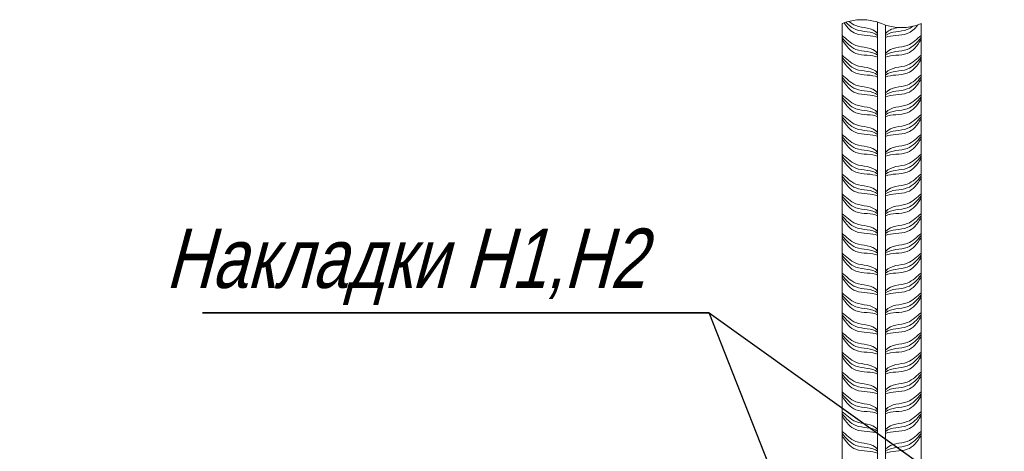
# Model space of a CAD drawing. Header units: millimetres. Extents: x -33345 to 4712671, y -3392 to 121473.
# Tile 420 of 656: x 2253622 to 2258181, y 82023 to 84021. Entities that reach past the tile are written whole.
import ezdxf

# ---------------------------------------------------------------- set-up
doc = ezdxf.new("R2010")
doc.units = ezdxf.units.MM
for name, color, linetype, lineweight in [('Lina', 7, 'Continuous', 20), ('АСО-Текст', 7, 'Continuous', 20), ('РАЗМЕРЫ', 172, 'Continuous', 13), ('Штриховая-АСО', 8, 'Continuous', 15)]:
    doc.layers.add(name, color=color, linetype=linetype, lineweight=lineweight)
doc.styles.add('RUSS', font='RUSS.shx', dxfattribs={"width": 0.8, "oblique": 15, "height": 250})

# ---------------------------------------------------------------- blocks, each defined once
blk = doc.blocks.new('asdfsad')
blk.add_line((1259486.9, -411710.2), (1259016.5, -410510.3))
blk.add_lwpolyline([(1256456.4, -410510.3), (1259016.5, -410510.3)], close=True)
blk.add_lwpolyline([(1259016.5, -410510.3), (1260364.4, -411476.2)])
at = {"layer": 'Lina'}
blk.add_lwpolyline([(1260086.9, -409050.2), (1260086.9, -413250.2), (1259686.9, -413250.2), (1259686.9, -409050.2)], dxfattribs=at)
at = {"layer": 'РАЗМЕРЫ', "linetype": 'Continuous'}
blk.add_lwpolyline([(1259686.9, -409050.2, -0.2), (1259886.9, -409050.2, 0.2), (1260086.9, -409050.2)], format="xyb", dxfattribs=at)
at = {"layer": 'Штриховая-АСО'}
blk.add_lwpolyline([(1259906.9, -409057.6), (1259906.9, -413250.2), (1259866.9, -413250.2), (1259866.9, -409042.8)], dxfattribs=at)
for points, knots in [([(1259697.1, -409046.2), (1259714.7, -409072.4), (1259760.5, -409118.8), (1259838.6, -409106), (1259866.9, -409120.2)], [0.747965, 0.747965, 0.747965, 0.747965, 4.609772, 10.310649, 10.310649, 10.310649, 10.310649]), ([(1259697.1, -409046.2), (1259714.7, -409072.4), (1259760.5, -409118.8), (1259838.6, -409106), (1259866.9, -409120.2)], [0.747965, 0.747965, 0.747965, 0.747965, 4.609772, 10.310649, 10.310649, 10.310649, 10.310649]), ([(1259706.7, -409042.9), (1259721.6, -409058.8), (1259766.1, -409097.8), (1259838.6, -409086), (1259866.9, -409110.2)], [1.444771, 1.444771, 1.444771, 1.444771, 4.609772, 10.310649, 10.310649, 10.310649, 10.310649]), ([(1259706.7, -409042.9), (1259721.6, -409058.8), (1259766.1, -409097.8), (1259838.6, -409086), (1259866.9, -409110.2)], [1.444771, 1.444771, 1.444771, 1.444771, 4.609772, 10.310649, 10.310649, 10.310649, 10.310649]), ([(1259721.5, -409038.6), (1259732.2, -409047.2), (1259774.5, -409076.5), (1259838.6, -409066), (1259866.9, -409100.2)], [2.467868, 2.467868, 2.467868, 2.467868, 4.609772, 10.310649, 10.310649, 10.310649, 10.310649]), ([(1259721.5, -409038.6), (1259732.2, -409047.2), (1259774.5, -409076.5), (1259838.6, -409066), (1259866.9, -409100.2)], [2.467868, 2.467868, 2.467868, 2.467868, 4.609772, 10.310649, 10.310649, 10.310649, 10.310649]), ([(1260069.3, -409056.8), (1260053.9, -409077.5), (1260009, -409118.1), (1259935.3, -409106), (1259906.9, -409120.2)], [1.290803, 1.290803, 1.290803, 1.290803, 4.609772, 10.310649, 10.310649, 10.310649, 10.310649]), ([(1260045.3, -409063.6), (1260036.6, -409070.5), (1259995.6, -409095.9), (1259935.3, -409086), (1259906.9, -409110.2)], [2.932325, 2.932325, 2.932325, 2.932325, 4.609772, 10.310649, 10.310649, 10.310649, 10.310649]), ([(1259686.9, -409110.2), (1259707.8, -409124.8), (1259754.3, -409179.8), (1259838.6, -409166), (1259866.9, -409200.2)], [0, 0, 0, 0, 4.609772, 10.310649, 10.310649, 10.310649, 10.310649]), ([(1259686.9, -409110.2), (1259707.8, -409124.8), (1259754.3, -409179.8), (1259838.6, -409166), (1259866.9, -409200.2)], [0, 0, 0, 0, 4.609772, 10.310649, 10.310649, 10.310649, 10.310649]), ([(1259686.9, -409120.2), (1259707.8, -409144.8), (1259754.3, -409199.8), (1259838.6, -409186), (1259866.9, -409210.2)], [0, 0, 0, 0, 4.609772, 10.310649, 10.310649, 10.310649, 10.310649]), ([(1259686.9, -409120.2), (1259707.8, -409144.8), (1259754.3, -409199.8), (1259838.6, -409186), (1259866.9, -409210.2)], [0, 0, 0, 0, 4.609772, 10.310649, 10.310649, 10.310649, 10.310649]), ([(1259686.9, -409130.2), (1259707.8, -409164.8), (1259754.3, -409219.8), (1259838.6, -409206), (1259866.9, -409220.2)], [0, 0, 0, 0, 4.609772, 10.310649, 10.310649, 10.310649, 10.310649]), ([(1259686.9, -409130.2), (1259707.8, -409164.8), (1259754.3, -409219.8), (1259838.6, -409206), (1259866.9, -409220.2)], [0, 0, 0, 0, 4.609772, 10.310649, 10.310649, 10.310649, 10.310649]), ([(1260086.9, -409110.2), (1260066.1, -409124.8), (1260019.5, -409179.8), (1259935.3, -409166), (1259906.9, -409200.2)], [0, 0, 0, 0, 4.609772, 10.310649, 10.310649, 10.310649, 10.310649]), ([(1260086.9, -409110.2), (1260066.1, -409124.8), (1260019.5, -409179.8), (1259935.3, -409166), (1259906.9, -409200.2)], [0, 0, 0, 0, 4.609772, 10.310649, 10.310649, 10.310649, 10.310649]), ([(1260086.9, -409120.2), (1260066.1, -409144.8), (1260019.5, -409199.8), (1259935.3, -409186), (1259906.9, -409210.2)], [0, 0, 0, 0, 4.609772, 10.310649, 10.310649, 10.310649, 10.310649]), ([(1260086.9, -409120.2), (1260066.1, -409144.8), (1260019.5, -409199.8), (1259935.3, -409186), (1259906.9, -409210.2)], [0, 0, 0, 0, 4.609772, 10.310649, 10.310649, 10.310649, 10.310649]), ([(1260086.9, -409130.2), (1260066.1, -409164.8), (1260019.5, -409219.8), (1259935.3, -409206), (1259906.9, -409220.2)], [0, 0, 0, 0, 4.609772, 10.310649, 10.310649, 10.310649, 10.310649]), ([(1260086.9, -409130.2), (1260066.1, -409164.8), (1260019.5, -409219.8), (1259935.3, -409206), (1259906.9, -409220.2)], [0, 0, 0, 0, 4.609772, 10.310649, 10.310649, 10.310649, 10.310649]), ([(1259686.9, -409210.2), (1259707.8, -409224.8), (1259754.3, -409279.8), (1259838.6, -409266), (1259866.9, -409300.2)], [0, 0, 0, 0, 4.609772, 10.310649, 10.310649, 10.310649, 10.310649]), ([(1259686.9, -409220.2), (1259707.8, -409244.8), (1259754.3, -409299.8), (1259838.6, -409286), (1259866.9, -409310.2)], [0, 0, 0, 0, 4.609772, 10.310649, 10.310649, 10.310649, 10.310649]), ([(1259686.9, -409230.2), (1259707.8, -409264.8), (1259754.3, -409319.8), (1259838.6, -409306), (1259866.9, -409320.2)], [0, 0, 0, 0, 4.609772, 10.310649, 10.310649, 10.310649, 10.310649]), ([(1260086.9, -409210.2), (1260066.1, -409224.8), (1260019.5, -409279.8), (1259935.3, -409266), (1259906.9, -409300.2)], [0, 0, 0, 0, 4.609772, 10.310649, 10.310649, 10.310649, 10.310649]), ([(1260086.9, -409220.2), (1260066.1, -409244.8), (1260019.5, -409299.8), (1259935.3, -409286), (1259906.9, -409310.2)], [0, 0, 0, 0, 4.609772, 10.310649, 10.310649, 10.310649, 10.310649]), ([(1260086.9, -409230.2), (1260066.1, -409264.8), (1260019.5, -409319.8), (1259935.3, -409306), (1259906.9, -409320.2)], [0, 0, 0, 0, 4.609772, 10.310649, 10.310649, 10.310649, 10.310649]), ([(1259686.9, -409310.2), (1259707.8, -409324.8), (1259754.3, -409379.8), (1259838.6, -409366), (1259866.9, -409400.2)], [0, 0, 0, 0, 4.609772, 10.310649, 10.310649, 10.310649, 10.310649]), ([(1259686.9, -409310.2), (1259707.8, -409324.8), (1259754.3, -409379.8), (1259838.6, -409366), (1259866.9, -409400.2)], [0, 0, 0, 0, 4.609772, 10.310649, 10.310649, 10.310649, 10.310649]), ([(1259686.9, -409320.2), (1259707.8, -409344.8), (1259754.3, -409399.8), (1259838.6, -409386), (1259866.9, -409410.2)], [0, 0, 0, 0, 4.609772, 10.310649, 10.310649, 10.310649, 10.310649]), ([(1259686.9, -409320.2), (1259707.8, -409344.8), (1259754.3, -409399.8), (1259838.6, -409386), (1259866.9, -409410.2)], [0, 0, 0, 0, 4.609772, 10.310649, 10.310649, 10.310649, 10.310649]), ([(1259686.9, -409330.2), (1259707.8, -409364.8), (1259754.3, -409419.8), (1259838.6, -409406), (1259866.9, -409420.2)], [0, 0, 0, 0, 4.609772, 10.310649, 10.310649, 10.310649, 10.310649]), ([(1259686.9, -409330.2), (1259707.8, -409364.8), (1259754.3, -409419.8), (1259838.6, -409406), (1259866.9, -409420.2)], [0, 0, 0, 0, 4.609772, 10.310649, 10.310649, 10.310649, 10.310649]), ([(1260086.9, -409310.2), (1260066.1, -409324.8), (1260019.5, -409379.8), (1259935.3, -409366), (1259906.9, -409400.2)], [0, 0, 0, 0, 4.609772, 10.310649, 10.310649, 10.310649, 10.310649]), ([(1260086.9, -409310.2), (1260066.1, -409324.8), (1260019.5, -409379.8), (1259935.3, -409366), (1259906.9, -409400.2)], [0, 0, 0, 0, 4.609772, 10.310649, 10.310649, 10.310649, 10.310649]), ([(1260086.9, -409320.2), (1260066.1, -409344.8), (1260019.5, -409399.8), (1259935.3, -409386), (1259906.9, -409410.2)], [0, 0, 0, 0, 4.609772, 10.310649, 10.310649, 10.310649, 10.310649]), ([(1260086.9, -409320.2), (1260066.1, -409344.8), (1260019.5, -409399.8), (1259935.3, -409386), (1259906.9, -409410.2)], [0, 0, 0, 0, 4.609772, 10.310649, 10.310649, 10.310649, 10.310649]), ([(1260086.9, -409330.2), (1260066.1, -409364.8), (1260019.5, -409419.8), (1259935.3, -409406), (1259906.9, -409420.2)], [0, 0, 0, 0, 4.609772, 10.310649, 10.310649, 10.310649, 10.310649]), ([(1260086.9, -409330.2), (1260066.1, -409364.8), (1260019.5, -409419.8), (1259935.3, -409406), (1259906.9, -409420.2)], [0, 0, 0, 0, 4.609772, 10.310649, 10.310649, 10.310649, 10.310649]), ([(1259686.9, -409410.2), (1259707.8, -409424.8), (1259754.3, -409479.8), (1259838.6, -409466), (1259866.9, -409500.2)], [0, 0, 0, 0, 4.609772, 10.310649, 10.310649, 10.310649, 10.310649]), ([(1259686.9, -409420.2), (1259707.8, -409444.8), (1259754.3, -409499.8), (1259838.6, -409486), (1259866.9, -409510.2)], [0, 0, 0, 0, 4.609772, 10.310649, 10.310649, 10.310649, 10.310649]), ([(1259686.9, -409430.2), (1259707.8, -409464.8), (1259754.3, -409519.8), (1259838.6, -409506), (1259866.9, -409520.2)], [0, 0, 0, 0, 4.609772, 10.310649, 10.310649, 10.310649, 10.310649]), ([(1260086.9, -409410.2), (1260066.1, -409424.8), (1260019.5, -409479.8), (1259935.3, -409466), (1259906.9, -409500.2)], [0, 0, 0, 0, 4.609772, 10.310649, 10.310649, 10.310649, 10.310649]), ([(1260086.9, -409420.2), (1260066.1, -409444.8), (1260019.5, -409499.8), (1259935.3, -409486), (1259906.9, -409510.2)], [0, 0, 0, 0, 4.609772, 10.310649, 10.310649, 10.310649, 10.310649]), ([(1260086.9, -409430.2), (1260066.1, -409464.8), (1260019.5, -409519.8), (1259935.3, -409506), (1259906.9, -409520.2)], [0, 0, 0, 0, 4.609772, 10.310649, 10.310649, 10.310649, 10.310649]), ([(1259686.9, -409510.2), (1259707.8, -409524.8), (1259754.3, -409579.8), (1259838.6, -409566), (1259866.9, -409600.2)], [0, 0, 0, 0, 4.609772, 10.310649, 10.310649, 10.310649, 10.310649]), ([(1259686.9, -409510.2), (1259707.8, -409524.8), (1259754.3, -409579.8), (1259838.6, -409566), (1259866.9, -409600.2)], [0, 0, 0, 0, 4.609772, 10.310649, 10.310649, 10.310649, 10.310649]), ([(1259686.9, -409520.2), (1259707.8, -409544.8), (1259754.3, -409599.8), (1259838.6, -409586), (1259866.9, -409610.2)], [0, 0, 0, 0, 4.609772, 10.310649, 10.310649, 10.310649, 10.310649]), ([(1259686.9, -409520.2), (1259707.8, -409544.8), (1259754.3, -409599.8), (1259838.6, -409586), (1259866.9, -409610.2)], [0, 0, 0, 0, 4.609772, 10.310649, 10.310649, 10.310649, 10.310649]), ([(1259686.9, -409530.2), (1259707.8, -409564.8), (1259754.3, -409619.8), (1259838.6, -409606), (1259866.9, -409620.2)], [0, 0, 0, 0, 4.609772, 10.310649, 10.310649, 10.310649, 10.310649]), ([(1259686.9, -409530.2), (1259707.8, -409564.8), (1259754.3, -409619.8), (1259838.6, -409606), (1259866.9, -409620.2)], [0, 0, 0, 0, 4.609772, 10.310649, 10.310649, 10.310649, 10.310649]), ([(1260086.9, -409510.2), (1260066.1, -409524.8), (1260019.5, -409579.8), (1259935.3, -409566), (1259906.9, -409600.2)], [0, 0, 0, 0, 4.609772, 10.310649, 10.310649, 10.310649, 10.310649]), ([(1260086.9, -409510.2), (1260066.1, -409524.8), (1260019.5, -409579.8), (1259935.3, -409566), (1259906.9, -409600.2)], [0, 0, 0, 0, 4.609772, 10.310649, 10.310649, 10.310649, 10.310649]), ([(1260086.9, -409520.2), (1260066.1, -409544.8), (1260019.5, -409599.8), (1259935.3, -409586), (1259906.9, -409610.2)], [0, 0, 0, 0, 4.609772, 10.310649, 10.310649, 10.310649, 10.310649]), ([(1260086.9, -409520.2), (1260066.1, -409544.8), (1260019.5, -409599.8), (1259935.3, -409586), (1259906.9, -409610.2)], [0, 0, 0, 0, 4.609772, 10.310649, 10.310649, 10.310649, 10.310649]), ([(1260086.9, -409530.2), (1260066.1, -409564.8), (1260019.5, -409619.8), (1259935.3, -409606), (1259906.9, -409620.2)], [0, 0, 0, 0, 4.609772, 10.310649, 10.310649, 10.310649, 10.310649]), ([(1260086.9, -409530.2), (1260066.1, -409564.8), (1260019.5, -409619.8), (1259935.3, -409606), (1259906.9, -409620.2)], [0, 0, 0, 0, 4.609772, 10.310649, 10.310649, 10.310649, 10.310649]), ([(1259686.9, -409610.2), (1259707.8, -409624.8), (1259754.3, -409679.8), (1259838.6, -409666), (1259866.9, -409700.2)], [0, 0, 0, 0, 4.609772, 10.310649, 10.310649, 10.310649, 10.310649]), ([(1259686.9, -409620.2), (1259707.8, -409644.8), (1259754.3, -409699.8), (1259838.6, -409686), (1259866.9, -409710.2)], [0, 0, 0, 0, 4.609772, 10.310649, 10.310649, 10.310649, 10.310649]), ([(1259686.9, -409630.2), (1259707.8, -409664.8), (1259754.3, -409719.8), (1259838.6, -409706), (1259866.9, -409720.2)], [0, 0, 0, 0, 4.609772, 10.310649, 10.310649, 10.310649, 10.310649]), ([(1260086.9, -409610.2), (1260066.1, -409624.8), (1260019.5, -409679.8), (1259935.3, -409666), (1259906.9, -409700.2)], [0, 0, 0, 0, 4.609772, 10.310649, 10.310649, 10.310649, 10.310649]), ([(1260086.9, -409620.2), (1260066.1, -409644.8), (1260019.5, -409699.8), (1259935.3, -409686), (1259906.9, -409710.2)], [0, 0, 0, 0, 4.609772, 10.310649, 10.310649, 10.310649, 10.310649]), ([(1260086.9, -409630.2), (1260066.1, -409664.8), (1260019.5, -409719.8), (1259935.3, -409706), (1259906.9, -409720.2)], [0, 0, 0, 0, 4.609772, 10.310649, 10.310649, 10.310649, 10.310649]), ([(1259686.9, -409710.2), (1259707.8, -409724.8), (1259754.3, -409779.8), (1259838.6, -409766), (1259866.9, -409800.2)], [0, 0, 0, 0, 4.609772, 10.310649, 10.310649, 10.310649, 10.310649]), ([(1259686.9, -409710.2), (1259707.8, -409724.8), (1259754.3, -409779.8), (1259838.6, -409766), (1259866.9, -409800.2)], [0, 0, 0, 0, 4.609772, 10.310649, 10.310649, 10.310649, 10.310649]), ([(1259686.9, -409720.2), (1259707.8, -409744.8), (1259754.3, -409799.8), (1259838.6, -409786), (1259866.9, -409810.2)], [0, 0, 0, 0, 4.609772, 10.310649, 10.310649, 10.310649, 10.310649]), ([(1259686.9, -409720.2), (1259707.8, -409744.8), (1259754.3, -409799.8), (1259838.6, -409786), (1259866.9, -409810.2)], [0, 0, 0, 0, 4.609772, 10.310649, 10.310649, 10.310649, 10.310649]), ([(1259686.9, -409730.2), (1259707.8, -409764.8), (1259754.3, -409819.8), (1259838.6, -409806), (1259866.9, -409820.2)], [0, 0, 0, 0, 4.609772, 10.310649, 10.310649, 10.310649, 10.310649]), ([(1259686.9, -409730.2), (1259707.8, -409764.8), (1259754.3, -409819.8), (1259838.6, -409806), (1259866.9, -409820.2)], [0, 0, 0, 0, 4.609772, 10.310649, 10.310649, 10.310649, 10.310649]), ([(1260086.9, -409710.2), (1260066.1, -409724.8), (1260019.5, -409779.8), (1259935.3, -409766), (1259906.9, -409800.2)], [0, 0, 0, 0, 4.609772, 10.310649, 10.310649, 10.310649, 10.310649]), ([(1260086.9, -409710.2), (1260066.1, -409724.8), (1260019.5, -409779.8), (1259935.3, -409766), (1259906.9, -409800.2)], [0, 0, 0, 0, 4.609772, 10.310649, 10.310649, 10.310649, 10.310649]), ([(1260086.9, -409720.2), (1260066.1, -409744.8), (1260019.5, -409799.8), (1259935.3, -409786), (1259906.9, -409810.2)], [0, 0, 0, 0, 4.609772, 10.310649, 10.310649, 10.310649, 10.310649]), ([(1260086.9, -409720.2), (1260066.1, -409744.8), (1260019.5, -409799.8), (1259935.3, -409786), (1259906.9, -409810.2)], [0, 0, 0, 0, 4.609772, 10.310649, 10.310649, 10.310649, 10.310649]), ([(1260086.9, -409730.2), (1260066.1, -409764.8), (1260019.5, -409819.8), (1259935.3, -409806), (1259906.9, -409820.2)], [0, 0, 0, 0, 4.609772, 10.310649, 10.310649, 10.310649, 10.310649]), ([(1260086.9, -409730.2), (1260066.1, -409764.8), (1260019.5, -409819.8), (1259935.3, -409806), (1259906.9, -409820.2)], [0, 0, 0, 0, 4.609772, 10.310649, 10.310649, 10.310649, 10.310649]), ([(1259686.9, -409810.2), (1259707.8, -409824.8), (1259754.3, -409879.8), (1259838.6, -409866), (1259866.9, -409900.2)], [0, 0, 0, 0, 4.609772, 10.310649, 10.310649, 10.310649, 10.310649]), ([(1259686.9, -409820.2), (1259707.8, -409844.8), (1259754.3, -409899.8), (1259838.6, -409886), (1259866.9, -409910.2)], [0, 0, 0, 0, 4.609772, 10.310649, 10.310649, 10.310649, 10.310649]), ([(1260086.9, -409810.2), (1260066.1, -409824.8), (1260019.5, -409879.8), (1259935.3, -409866), (1259906.9, -409900.2)], [0, 0, 0, 0, 4.609772, 10.310649, 10.310649, 10.310649, 10.310649]), ([(1260086.9, -409820.2), (1260066.1, -409844.8), (1260019.5, -409899.8), (1259935.3, -409886), (1259906.9, -409910.2)], [0, 0, 0, 0, 4.609772, 10.310649, 10.310649, 10.310649, 10.310649]), ([(1259686.9, -409830.2), (1259707.8, -409864.8), (1259754.3, -409919.8), (1259838.6, -409906), (1259866.9, -409920.2)], [0, 0, 0, 0, 4.609772, 10.310649, 10.310649, 10.310649, 10.310649]), ([(1260086.9, -409830.2), (1260066.1, -409864.8), (1260019.5, -409919.8), (1259935.3, -409906), (1259906.9, -409920.2)], [0, 0, 0, 0, 4.609772, 10.310649, 10.310649, 10.310649, 10.310649]), ([(1259686.9, -409910.2), (1259707.8, -409924.8), (1259754.3, -409979.8), (1259838.6, -409966), (1259866.9, -410000.2)], [0, 0, 0, 0, 4.609772, 10.310649, 10.310649, 10.310649, 10.310649]), ([(1259686.9, -409910.2), (1259707.8, -409924.8), (1259754.3, -409979.8), (1259838.6, -409966), (1259866.9, -410000.2)], [0, 0, 0, 0, 4.609772, 10.310649, 10.310649, 10.310649, 10.310649]), ([(1259686.9, -409920.2), (1259707.8, -409944.8), (1259754.3, -409999.8), (1259838.6, -409986), (1259866.9, -410010.2)], [0, 0, 0, 0, 4.609772, 10.310649, 10.310649, 10.310649, 10.310649]), ([(1259686.9, -409920.2), (1259707.8, -409944.8), (1259754.3, -409999.8), (1259838.6, -409986), (1259866.9, -410010.2)], [0, 0, 0, 0, 4.609772, 10.310649, 10.310649, 10.310649, 10.310649]), ([(1260086.9, -409910.2), (1260066.1, -409924.8), (1260019.5, -409979.8), (1259935.3, -409966), (1259906.9, -410000.2)], [0, 0, 0, 0, 4.609772, 10.310649, 10.310649, 10.310649, 10.310649]), ([(1260086.9, -409910.2), (1260066.1, -409924.8), (1260019.5, -409979.8), (1259935.3, -409966), (1259906.9, -410000.2)], [0, 0, 0, 0, 4.609772, 10.310649, 10.310649, 10.310649, 10.310649]), ([(1260086.9, -409920.2), (1260066.1, -409944.8), (1260019.5, -409999.8), (1259935.3, -409986), (1259906.9, -410010.2)], [0, 0, 0, 0, 4.609772, 10.310649, 10.310649, 10.310649, 10.310649]), ([(1260086.9, -409920.2), (1260066.1, -409944.8), (1260019.5, -409999.8), (1259935.3, -409986), (1259906.9, -410010.2)], [0, 0, 0, 0, 4.609772, 10.310649, 10.310649, 10.310649, 10.310649]), ([(1259686.9, -409930.2), (1259707.8, -409964.8), (1259754.3, -410019.8), (1259838.6, -410006), (1259866.9, -410020.2)], [0, 0, 0, 0, 4.609772, 10.310649, 10.310649, 10.310649, 10.310649]), ([(1259686.9, -409930.2), (1259707.8, -409964.8), (1259754.3, -410019.8), (1259838.6, -410006), (1259866.9, -410020.2)], [0, 0, 0, 0, 4.609772, 10.310649, 10.310649, 10.310649, 10.310649]), ([(1260086.9, -409930.2), (1260066.1, -409964.8), (1260019.5, -410019.8), (1259935.3, -410006), (1259906.9, -410020.2)], [0, 0, 0, 0, 4.609772, 10.310649, 10.310649, 10.310649, 10.310649]), ([(1260086.9, -409930.2), (1260066.1, -409964.8), (1260019.5, -410019.8), (1259935.3, -410006), (1259906.9, -410020.2)], [0, 0, 0, 0, 4.609772, 10.310649, 10.310649, 10.310649, 10.310649]), ([(1259686.9, -410010.2), (1259707.8, -410024.8), (1259754.3, -410079.8), (1259838.6, -410066), (1259866.9, -410100.2)], [0, 0, 0, 0, 4.609772, 10.310649, 10.310649, 10.310649, 10.310649]), ([(1259686.9, -410020.2), (1259707.8, -410044.8), (1259754.3, -410099.8), (1259838.6, -410086), (1259866.9, -410110.2)], [0, 0, 0, 0, 4.609772, 10.310649, 10.310649, 10.310649, 10.310649]), ([(1260086.9, -410010.2), (1260066.1, -410024.8), (1260019.5, -410079.8), (1259935.3, -410066), (1259906.9, -410100.2)], [0, 0, 0, 0, 4.609772, 10.310649, 10.310649, 10.310649, 10.310649]), ([(1260086.9, -410020.2), (1260066.1, -410044.8), (1260019.5, -410099.8), (1259935.3, -410086), (1259906.9, -410110.2)], [0, 0, 0, 0, 4.609772, 10.310649, 10.310649, 10.310649, 10.310649]), ([(1259686.9, -410030.2), (1259707.8, -410064.8), (1259754.3, -410119.8), (1259838.6, -410106), (1259866.9, -410120.2)], [0, 0, 0, 0, 4.609772, 10.310649, 10.310649, 10.310649, 10.310649]), ([(1260086.9, -410030.2), (1260066.1, -410064.8), (1260019.5, -410119.8), (1259935.3, -410106), (1259906.9, -410120.2)], [0, 0, 0, 0, 4.609772, 10.310649, 10.310649, 10.310649, 10.310649]), ([(1259686.9, -410110.2), (1259707.8, -410124.8), (1259754.3, -410179.8), (1259838.6, -410166), (1259866.9, -410200.2)], [0, 0, 0, 0, 4.609772, 10.310649, 10.310649, 10.310649, 10.310649]), ([(1259686.9, -410110.2), (1259707.8, -410124.8), (1259754.3, -410179.8), (1259838.6, -410166), (1259866.9, -410200.2)], [0, 0, 0, 0, 4.609772, 10.310649, 10.310649, 10.310649, 10.310649]), ([(1259686.9, -410120.2), (1259707.8, -410144.8), (1259754.3, -410199.8), (1259838.6, -410186), (1259866.9, -410210.2)], [0, 0, 0, 0, 4.609772, 10.310649, 10.310649, 10.310649, 10.310649]), ([(1259686.9, -410120.2), (1259707.8, -410144.8), (1259754.3, -410199.8), (1259838.6, -410186), (1259866.9, -410210.2)], [0, 0, 0, 0, 4.609772, 10.310649, 10.310649, 10.310649, 10.310649]), ([(1260086.9, -410110.2), (1260066.1, -410124.8), (1260019.5, -410179.8), (1259935.3, -410166), (1259906.9, -410200.2)], [0, 0, 0, 0, 4.609772, 10.310649, 10.310649, 10.310649, 10.310649]), ([(1260086.9, -410110.2), (1260066.1, -410124.8), (1260019.5, -410179.8), (1259935.3, -410166), (1259906.9, -410200.2)], [0, 0, 0, 0, 4.609772, 10.310649, 10.310649, 10.310649, 10.310649]), ([(1260086.9, -410120.2), (1260066.1, -410144.8), (1260019.5, -410199.8), (1259935.3, -410186), (1259906.9, -410210.2)], [0, 0, 0, 0, 4.609772, 10.310649, 10.310649, 10.310649, 10.310649]), ([(1260086.9, -410120.2), (1260066.1, -410144.8), (1260019.5, -410199.8), (1259935.3, -410186), (1259906.9, -410210.2)], [0, 0, 0, 0, 4.609772, 10.310649, 10.310649, 10.310649, 10.310649]), ([(1259686.9, -410130.2), (1259707.8, -410164.8), (1259754.3, -410219.8), (1259838.6, -410206), (1259866.9, -410220.2)], [0, 0, 0, 0, 4.609772, 10.310649, 10.310649, 10.310649, 10.310649]), ([(1259686.9, -410130.2), (1259707.8, -410164.8), (1259754.3, -410219.8), (1259838.6, -410206), (1259866.9, -410220.2)], [0, 0, 0, 0, 4.609772, 10.310649, 10.310649, 10.310649, 10.310649]), ([(1260086.9, -410130.2), (1260066.1, -410164.8), (1260019.5, -410219.8), (1259935.3, -410206), (1259906.9, -410220.2)], [0, 0, 0, 0, 4.609772, 10.310649, 10.310649, 10.310649, 10.310649]), ([(1260086.9, -410130.2), (1260066.1, -410164.8), (1260019.5, -410219.8), (1259935.3, -410206), (1259906.9, -410220.2)], [0, 0, 0, 0, 4.609772, 10.310649, 10.310649, 10.310649, 10.310649]), ([(1259686.9, -410210.2), (1259707.8, -410224.8), (1259754.3, -410279.8), (1259838.6, -410266), (1259866.9, -410300.2)], [0, 0, 0, 0, 4.609772, 10.310649, 10.310649, 10.310649, 10.310649]), ([(1259686.9, -410220.2), (1259707.8, -410244.8), (1259754.3, -410299.8), (1259838.6, -410286), (1259866.9, -410310.2)], [0, 0, 0, 0, 4.609772, 10.310649, 10.310649, 10.310649, 10.310649]), ([(1260086.9, -410210.2), (1260066.1, -410224.8), (1260019.5, -410279.8), (1259935.3, -410266), (1259906.9, -410300.2)], [0, 0, 0, 0, 4.609772, 10.310649, 10.310649, 10.310649, 10.310649]), ([(1260086.9, -410220.2), (1260066.1, -410244.8), (1260019.5, -410299.8), (1259935.3, -410286), (1259906.9, -410310.2)], [0, 0, 0, 0, 4.609772, 10.310649, 10.310649, 10.310649, 10.310649]), ([(1259686.9, -410230.2), (1259707.8, -410264.8), (1259754.3, -410319.8), (1259838.6, -410306), (1259866.9, -410320.2)], [0, 0, 0, 0, 4.609772, 10.310649, 10.310649, 10.310649, 10.310649]), ([(1260086.9, -410230.2), (1260066.1, -410264.8), (1260019.5, -410319.8), (1259935.3, -410306), (1259906.9, -410320.2)], [0, 0, 0, 0, 4.609772, 10.310649, 10.310649, 10.310649, 10.310649]), ([(1259686.9, -410310.2), (1259707.8, -410324.8), (1259754.3, -410379.8), (1259838.6, -410366), (1259866.9, -410400.2)], [0, 0, 0, 0, 4.609772, 10.310649, 10.310649, 10.310649, 10.310649]), ([(1259686.9, -410310.2), (1259707.8, -410324.8), (1259754.3, -410379.8), (1259838.6, -410366), (1259866.9, -410400.2)], [0, 0, 0, 0, 4.609772, 10.310649, 10.310649, 10.310649, 10.310649]), ([(1259686.9, -410320.2), (1259707.8, -410344.8), (1259754.3, -410399.8), (1259838.6, -410386), (1259866.9, -410410.2)], [0, 0, 0, 0, 4.609772, 10.310649, 10.310649, 10.310649, 10.310649]), ([(1259686.9, -410320.2), (1259707.8, -410344.8), (1259754.3, -410399.8), (1259838.6, -410386), (1259866.9, -410410.2)], [0, 0, 0, 0, 4.609772, 10.310649, 10.310649, 10.310649, 10.310649]), ([(1260086.9, -410310.2), (1260066.1, -410324.8), (1260019.5, -410379.8), (1259935.3, -410366), (1259906.9, -410400.2)], [0, 0, 0, 0, 4.609772, 10.310649, 10.310649, 10.310649, 10.310649]), ([(1260086.9, -410310.2), (1260066.1, -410324.8), (1260019.5, -410379.8), (1259935.3, -410366), (1259906.9, -410400.2)], [0, 0, 0, 0, 4.609772, 10.310649, 10.310649, 10.310649, 10.310649]), ([(1260086.9, -410320.2), (1260066.1, -410344.8), (1260019.5, -410399.8), (1259935.3, -410386), (1259906.9, -410410.2)], [0, 0, 0, 0, 4.609772, 10.310649, 10.310649, 10.310649, 10.310649]), ([(1260086.9, -410320.2), (1260066.1, -410344.8), (1260019.5, -410399.8), (1259935.3, -410386), (1259906.9, -410410.2)], [0, 0, 0, 0, 4.609772, 10.310649, 10.310649, 10.310649, 10.310649]), ([(1259686.9, -410330.2), (1259707.8, -410364.8), (1259754.3, -410419.8), (1259838.6, -410406), (1259866.9, -410420.2)], [0, 0, 0, 0, 4.609772, 10.310649, 10.310649, 10.310649, 10.310649]), ([(1259686.9, -410330.2), (1259707.8, -410364.8), (1259754.3, -410419.8), (1259838.6, -410406), (1259866.9, -410420.2)], [0, 0, 0, 0, 4.609772, 10.310649, 10.310649, 10.310649, 10.310649]), ([(1260086.9, -410330.2), (1260066.1, -410364.8), (1260019.5, -410419.8), (1259935.3, -410406), (1259906.9, -410420.2)], [0, 0, 0, 0, 4.609772, 10.310649, 10.310649, 10.310649, 10.310649]), ([(1260086.9, -410330.2), (1260066.1, -410364.8), (1260019.5, -410419.8), (1259935.3, -410406), (1259906.9, -410420.2)], [0, 0, 0, 0, 4.609772, 10.310649, 10.310649, 10.310649, 10.310649]), ([(1259686.9, -410410.2), (1259707.8, -410424.8), (1259754.3, -410479.8), (1259838.6, -410466), (1259866.9, -410500.2)], [0, 0, 0, 0, 4.609772, 10.310649, 10.310649, 10.310649, 10.310649]), ([(1259686.9, -410420.2), (1259707.8, -410444.8), (1259754.3, -410499.8), (1259838.6, -410486), (1259866.9, -410510.2)], [0, 0, 0, 0, 4.609772, 10.310649, 10.310649, 10.310649, 10.310649]), ([(1260086.9, -410410.2), (1260066.1, -410424.8), (1260019.5, -410479.8), (1259935.3, -410466), (1259906.9, -410500.2)], [0, 0, 0, 0, 4.609772, 10.310649, 10.310649, 10.310649, 10.310649]), ([(1260086.9, -410420.2), (1260066.1, -410444.8), (1260019.5, -410499.8), (1259935.3, -410486), (1259906.9, -410510.2)], [0, 0, 0, 0, 4.609772, 10.310649, 10.310649, 10.310649, 10.310649]), ([(1259686.9, -410430.2), (1259707.8, -410464.8), (1259754.3, -410519.8), (1259838.6, -410506), (1259866.9, -410520.2)], [0, 0, 0, 0, 4.609772, 10.310649, 10.310649, 10.310649, 10.310649]), ([(1260086.9, -410430.2), (1260066.1, -410464.8), (1260019.5, -410519.8), (1259935.3, -410506), (1259906.9, -410520.2)], [0, 0, 0, 0, 4.609772, 10.310649, 10.310649, 10.310649, 10.310649]), ([(1259686.9, -410510.2), (1259707.8, -410524.8), (1259754.3, -410579.8), (1259838.6, -410566), (1259866.9, -410600.2)], [0, 0, 0, 0, 4.609772, 10.310649, 10.310649, 10.310649, 10.310649]), ([(1259686.9, -410510.2), (1259707.8, -410524.8), (1259754.3, -410579.8), (1259838.6, -410566), (1259866.9, -410600.2)], [0, 0, 0, 0, 4.609772, 10.310649, 10.310649, 10.310649, 10.310649]), ([(1259686.9, -410520.2), (1259707.8, -410544.8), (1259754.3, -410599.8), (1259838.6, -410586), (1259866.9, -410610.2)], [0, 0, 0, 0, 4.609772, 10.310649, 10.310649, 10.310649, 10.310649]), ([(1259686.9, -410520.2), (1259707.8, -410544.8), (1259754.3, -410599.8), (1259838.6, -410586), (1259866.9, -410610.2)], [0, 0, 0, 0, 4.609772, 10.310649, 10.310649, 10.310649, 10.310649]), ([(1260086.9, -410510.2), (1260066.1, -410524.8), (1260019.5, -410579.8), (1259935.3, -410566), (1259906.9, -410600.2)], [0, 0, 0, 0, 4.609772, 10.310649, 10.310649, 10.310649, 10.310649]), ([(1260086.9, -410510.2), (1260066.1, -410524.8), (1260019.5, -410579.8), (1259935.3, -410566), (1259906.9, -410600.2)], [0, 0, 0, 0, 4.609772, 10.310649, 10.310649, 10.310649, 10.310649]), ([(1260086.9, -410520.2), (1260066.1, -410544.8), (1260019.5, -410599.8), (1259935.3, -410586), (1259906.9, -410610.2)], [0, 0, 0, 0, 4.609772, 10.310649, 10.310649, 10.310649, 10.310649]), ([(1260086.9, -410520.2), (1260066.1, -410544.8), (1260019.5, -410599.8), (1259935.3, -410586), (1259906.9, -410610.2)], [0, 0, 0, 0, 4.609772, 10.310649, 10.310649, 10.310649, 10.310649]), ([(1259686.9, -410530.2), (1259707.8, -410564.8), (1259754.3, -410619.8), (1259838.6, -410606), (1259866.9, -410620.2)], [0, 0, 0, 0, 4.609772, 10.310649, 10.310649, 10.310649, 10.310649]), ([(1259686.9, -410530.2), (1259707.8, -410564.8), (1259754.3, -410619.8), (1259838.6, -410606), (1259866.9, -410620.2)], [0, 0, 0, 0, 4.609772, 10.310649, 10.310649, 10.310649, 10.310649]), ([(1260086.9, -410530.2), (1260066.1, -410564.8), (1260019.5, -410619.8), (1259935.3, -410606), (1259906.9, -410620.2)], [0, 0, 0, 0, 4.609772, 10.310649, 10.310649, 10.310649, 10.310649]), ([(1260086.9, -410530.2), (1260066.1, -410564.8), (1260019.5, -410619.8), (1259935.3, -410606), (1259906.9, -410620.2)], [0, 0, 0, 0, 4.609772, 10.310649, 10.310649, 10.310649, 10.310649]), ([(1259686.9, -410610.2), (1259707.8, -410624.8), (1259754.3, -410679.8), (1259838.6, -410666), (1259866.9, -410700.2)], [0, 0, 0, 0, 4.609772, 10.310649, 10.310649, 10.310649, 10.310649]), ([(1259686.9, -410620.2), (1259707.8, -410644.8), (1259754.3, -410699.8), (1259838.6, -410686), (1259866.9, -410710.2)], [0, 0, 0, 0, 4.609772, 10.310649, 10.310649, 10.310649, 10.310649]), ([(1260086.9, -410610.2), (1260066.1, -410624.8), (1260019.5, -410679.8), (1259935.3, -410666), (1259906.9, -410700.2)], [0, 0, 0, 0, 4.609772, 10.310649, 10.310649, 10.310649, 10.310649]), ([(1260086.9, -410620.2), (1260066.1, -410644.8), (1260019.5, -410699.8), (1259935.3, -410686), (1259906.9, -410710.2)], [0, 0, 0, 0, 4.609772, 10.310649, 10.310649, 10.310649, 10.310649]), ([(1259686.9, -410630.2), (1259707.8, -410664.8), (1259754.3, -410719.8), (1259838.6, -410706), (1259866.9, -410720.2)], [0, 0, 0, 0, 4.609772, 10.310649, 10.310649, 10.310649, 10.310649]), ([(1260086.9, -410630.2), (1260066.1, -410664.8), (1260019.5, -410719.8), (1259935.3, -410706), (1259906.9, -410720.2)], [0, 0, 0, 0, 4.609772, 10.310649, 10.310649, 10.310649, 10.310649]), ([(1259686.9, -410710.2), (1259707.8, -410724.8), (1259754.3, -410779.8), (1259838.6, -410766), (1259866.9, -410800.2)], [0, 0, 0, 0, 4.609772, 10.310649, 10.310649, 10.310649, 10.310649]), ([(1259686.9, -410710.2), (1259707.8, -410724.8), (1259754.3, -410779.8), (1259838.6, -410766), (1259866.9, -410800.2)], [0, 0, 0, 0, 4.609772, 10.310649, 10.310649, 10.310649, 10.310649]), ([(1259686.9, -410720.2), (1259707.8, -410744.8), (1259754.3, -410799.8), (1259838.6, -410786), (1259866.9, -410810.2)], [0, 0, 0, 0, 4.609772, 10.310649, 10.310649, 10.310649, 10.310649]), ([(1259686.9, -410720.2), (1259707.8, -410744.8), (1259754.3, -410799.8), (1259838.6, -410786), (1259866.9, -410810.2)], [0, 0, 0, 0, 4.609772, 10.310649, 10.310649, 10.310649, 10.310649]), ([(1260086.9, -410710.2), (1260066.1, -410724.8), (1260019.5, -410779.8), (1259935.3, -410766), (1259906.9, -410800.2)], [0, 0, 0, 0, 4.609772, 10.310649, 10.310649, 10.310649, 10.310649]), ([(1260086.9, -410710.2), (1260066.1, -410724.8), (1260019.5, -410779.8), (1259935.3, -410766), (1259906.9, -410800.2)], [0, 0, 0, 0, 4.609772, 10.310649, 10.310649, 10.310649, 10.310649]), ([(1260086.9, -410720.2), (1260066.1, -410744.8), (1260019.5, -410799.8), (1259935.3, -410786), (1259906.9, -410810.2)], [0, 0, 0, 0, 4.609772, 10.310649, 10.310649, 10.310649, 10.310649]), ([(1260086.9, -410720.2), (1260066.1, -410744.8), (1260019.5, -410799.8), (1259935.3, -410786), (1259906.9, -410810.2)], [0, 0, 0, 0, 4.609772, 10.310649, 10.310649, 10.310649, 10.310649]), ([(1259686.9, -410730.2), (1259707.8, -410764.8), (1259754.3, -410819.8), (1259838.6, -410806), (1259866.9, -410820.2)], [0, 0, 0, 0, 4.609772, 10.310649, 10.310649, 10.310649, 10.310649]), ([(1259686.9, -410730.2), (1259707.8, -410764.8), (1259754.3, -410819.8), (1259838.6, -410806), (1259866.9, -410820.2)], [0, 0, 0, 0, 4.609772, 10.310649, 10.310649, 10.310649, 10.310649]), ([(1260086.9, -410730.2), (1260066.1, -410764.8), (1260019.5, -410819.8), (1259935.3, -410806), (1259906.9, -410820.2)], [0, 0, 0, 0, 4.609772, 10.310649, 10.310649, 10.310649, 10.310649]), ([(1260086.9, -410730.2), (1260066.1, -410764.8), (1260019.5, -410819.8), (1259935.3, -410806), (1259906.9, -410820.2)], [0, 0, 0, 0, 4.609772, 10.310649, 10.310649, 10.310649, 10.310649]), ([(1259686.9, -410810.2), (1259707.8, -410824.8), (1259754.3, -410879.8), (1259838.6, -410866), (1259866.9, -410900.2)], [0, 0, 0, 0, 4.609772, 10.310649, 10.310649, 10.310649, 10.310649]), ([(1259686.9, -410820.2), (1259707.8, -410844.8), (1259754.3, -410899.8), (1259838.6, -410886), (1259866.9, -410910.2)], [0, 0, 0, 0, 4.609772, 10.310649, 10.310649, 10.310649, 10.310649]), ([(1260086.9, -410810.2), (1260066.1, -410824.8), (1260019.5, -410879.8), (1259935.3, -410866), (1259906.9, -410900.2)], [0, 0, 0, 0, 4.609772, 10.310649, 10.310649, 10.310649, 10.310649]), ([(1260086.9, -410820.2), (1260066.1, -410844.8), (1260019.5, -410899.8), (1259935.3, -410886), (1259906.9, -410910.2)], [0, 0, 0, 0, 4.609772, 10.310649, 10.310649, 10.310649, 10.310649]), ([(1259686.9, -410830.2), (1259707.8, -410864.8), (1259754.3, -410919.8), (1259838.6, -410906), (1259866.9, -410920.2)], [0, 0, 0, 0, 4.609772, 10.310649, 10.310649, 10.310649, 10.310649]), ([(1260086.9, -410830.2), (1260066.1, -410864.8), (1260019.5, -410919.8), (1259935.3, -410906), (1259906.9, -410920.2)], [0, 0, 0, 0, 4.609772, 10.310649, 10.310649, 10.310649, 10.310649]), ([(1259686.9, -410910.2), (1259707.8, -410924.8), (1259754.3, -410979.8), (1259838.6, -410966), (1259866.9, -411000.2)], [0, 0, 0, 0, 4.609772, 10.310649, 10.310649, 10.310649, 10.310649]), ([(1259686.9, -410910.2), (1259707.8, -410924.8), (1259754.3, -410979.8), (1259838.6, -410966), (1259866.9, -411000.2)], [0, 0, 0, 0, 4.609772, 10.310649, 10.310649, 10.310649, 10.310649]), ([(1259686.9, -410920.2), (1259707.8, -410944.8), (1259754.3, -410999.8), (1259838.6, -410986), (1259866.9, -411010.2)], [0, 0, 0, 0, 4.609772, 10.310649, 10.310649, 10.310649, 10.310649]), ([(1259686.9, -410920.2), (1259707.8, -410944.8), (1259754.3, -410999.8), (1259838.6, -410986), (1259866.9, -411010.2)], [0, 0, 0, 0, 4.609772, 10.310649, 10.310649, 10.310649, 10.310649]), ([(1260086.9, -410910.2), (1260066.1, -410924.8), (1260019.5, -410979.8), (1259935.3, -410966), (1259906.9, -411000.2)], [0, 0, 0, 0, 4.609772, 10.310649, 10.310649, 10.310649, 10.310649]), ([(1260086.9, -410910.2), (1260066.1, -410924.8), (1260019.5, -410979.8), (1259935.3, -410966), (1259906.9, -411000.2)], [0, 0, 0, 0, 4.609772, 10.310649, 10.310649, 10.310649, 10.310649]), ([(1260086.9, -410920.2), (1260066.1, -410944.8), (1260019.5, -410999.8), (1259935.3, -410986), (1259906.9, -411010.2)], [0, 0, 0, 0, 4.609772, 10.310649, 10.310649, 10.310649, 10.310649]), ([(1260086.9, -410920.2), (1260066.1, -410944.8), (1260019.5, -410999.8), (1259935.3, -410986), (1259906.9, -411010.2)], [0, 0, 0, 0, 4.609772, 10.310649, 10.310649, 10.310649, 10.310649]), ([(1259686.9, -410930.2), (1259707.8, -410964.8), (1259754.3, -411019.8), (1259838.6, -411006), (1259866.9, -411020.2)], [0, 0, 0, 0, 4.609772, 10.310649, 10.310649, 10.310649, 10.310649]), ([(1259686.9, -410930.2), (1259707.8, -410964.8), (1259754.3, -411019.8), (1259838.6, -411006), (1259866.9, -411020.2)], [0, 0, 0, 0, 4.609772, 10.310649, 10.310649, 10.310649, 10.310649]), ([(1260086.9, -410930.2), (1260066.1, -410964.8), (1260019.5, -411019.8), (1259935.3, -411006), (1259906.9, -411020.2)], [0, 0, 0, 0, 4.609772, 10.310649, 10.310649, 10.310649, 10.310649]), ([(1260086.9, -410930.2), (1260066.1, -410964.8), (1260019.5, -411019.8), (1259935.3, -411006), (1259906.9, -411020.2)], [0, 0, 0, 0, 4.609772, 10.310649, 10.310649, 10.310649, 10.310649]), ([(1259686.9, -411010.2), (1259707.8, -411024.8), (1259754.3, -411079.8), (1259838.6, -411066), (1259866.9, -411100.2)], [0, 0, 0, 0, 4.609772, 10.310649, 10.310649, 10.310649, 10.310649]), ([(1259686.9, -411020.2), (1259707.8, -411044.8), (1259754.3, -411099.8), (1259838.6, -411086), (1259866.9, -411110.2)], [0, 0, 0, 0, 4.609772, 10.310649, 10.310649, 10.310649, 10.310649]), ([(1260086.9, -411010.2), (1260066.1, -411024.8), (1260019.5, -411079.8), (1259935.3, -411066), (1259906.9, -411100.2)], [0, 0, 0, 0, 4.609772, 10.310649, 10.310649, 10.310649, 10.310649]), ([(1260086.9, -411020.2), (1260066.1, -411044.8), (1260019.5, -411099.8), (1259935.3, -411086), (1259906.9, -411110.2)], [0, 0, 0, 0, 4.609772, 10.310649, 10.310649, 10.310649, 10.310649]), ([(1259686.9, -411030.2), (1259707.8, -411064.8), (1259754.3, -411119.8), (1259838.6, -411106), (1259866.9, -411120.2)], [0, 0, 0, 0, 4.609772, 10.310649, 10.310649, 10.310649, 10.310649]), ([(1260086.9, -411030.2), (1260066.1, -411064.8), (1260019.5, -411119.8), (1259935.3, -411106), (1259906.9, -411120.2)], [0, 0, 0, 0, 4.609772, 10.310649, 10.310649, 10.310649, 10.310649]), ([(1259686.9, -411110.2), (1259707.8, -411124.8), (1259754.3, -411179.8), (1259838.6, -411166), (1259866.9, -411200.2)], [0, 0, 0, 0, 4.609772, 10.310649, 10.310649, 10.310649, 10.310649]), ([(1259686.9, -411110.2), (1259707.8, -411124.8), (1259754.3, -411179.8), (1259838.6, -411166), (1259866.9, -411200.2)], [0, 0, 0, 0, 4.609772, 10.310649, 10.310649, 10.310649, 10.310649]), ([(1259686.9, -411120.2), (1259707.8, -411144.8), (1259754.3, -411199.8), (1259838.6, -411186), (1259866.9, -411210.2)], [0, 0, 0, 0, 4.609772, 10.310649, 10.310649, 10.310649, 10.310649]), ([(1259686.9, -411120.2), (1259707.8, -411144.8), (1259754.3, -411199.8), (1259838.6, -411186), (1259866.9, -411210.2)], [0, 0, 0, 0, 4.609772, 10.310649, 10.310649, 10.310649, 10.310649]), ([(1260086.9, -411110.2), (1260066.1, -411124.8), (1260019.5, -411179.8), (1259935.3, -411166), (1259906.9, -411200.2)], [0, 0, 0, 0, 4.609772, 10.310649, 10.310649, 10.310649, 10.310649]), ([(1260086.9, -411110.2), (1260066.1, -411124.8), (1260019.5, -411179.8), (1259935.3, -411166), (1259906.9, -411200.2)], [0, 0, 0, 0, 4.609772, 10.310649, 10.310649, 10.310649, 10.310649]), ([(1260086.9, -411120.2), (1260066.1, -411144.8), (1260019.5, -411199.8), (1259935.3, -411186), (1259906.9, -411210.2)], [0, 0, 0, 0, 4.609772, 10.310649, 10.310649, 10.310649, 10.310649]), ([(1260086.9, -411120.2), (1260066.1, -411144.8), (1260019.5, -411199.8), (1259935.3, -411186), (1259906.9, -411210.2)], [0, 0, 0, 0, 4.609772, 10.310649, 10.310649, 10.310649, 10.310649]), ([(1259686.9, -411130.2), (1259707.8, -411164.8), (1259754.3, -411219.8), (1259838.6, -411206), (1259866.9, -411220.2)], [0, 0, 0, 0, 4.609772, 10.310649, 10.310649, 10.310649, 10.310649]), ([(1259686.9, -411130.2), (1259707.8, -411164.8), (1259754.3, -411219.8), (1259838.6, -411206), (1259866.9, -411220.2)], [0, 0, 0, 0, 4.609772, 10.310649, 10.310649, 10.310649, 10.310649]), ([(1260086.9, -411130.2), (1260066.1, -411164.8), (1260019.5, -411219.8), (1259935.3, -411206), (1259906.9, -411220.2)], [0, 0, 0, 0, 4.609772, 10.310649, 10.310649, 10.310649, 10.310649]), ([(1260086.9, -411130.2), (1260066.1, -411164.8), (1260019.5, -411219.8), (1259935.3, -411206), (1259906.9, -411220.2)], [0, 0, 0, 0, 4.609772, 10.310649, 10.310649, 10.310649, 10.310649])]:
    blk.add_open_spline(points, degree=3, knots=knots, dxfattribs=at)
blk.add_open_spline([(1259973.4, -409069.9), (1259949, -409073.9), (1259924.5, -409079.1), (1259906.9, -409100.2)], degree=3, dxfattribs=at)
at = {"layer": 'АСО-Текст', "insert": (1255520.7, -410085.1), "char_height": 300, "width": 4488.273, "attachment_point": 1, "style": 'RUSS'}
blk.add_mtext('\\pi747.65909;Накладки Н1,Н2', dxfattribs=at)

msp = doc.modelspace()

# ---------------------------------------------------------------- block references
at = {"lineweight": 25, "xscale": 0.9162906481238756, "yscale": 0.9162906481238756, "zscale": 0.9162906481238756}
for p in [(1061190.092, 458811.149, 1359241.5), (1103190.092, 458811.149, 1359241.5)]:
    msp.add_blockref('asdfsad', p, dxfattribs=at)

doc.saveas('drawing.dxf')
